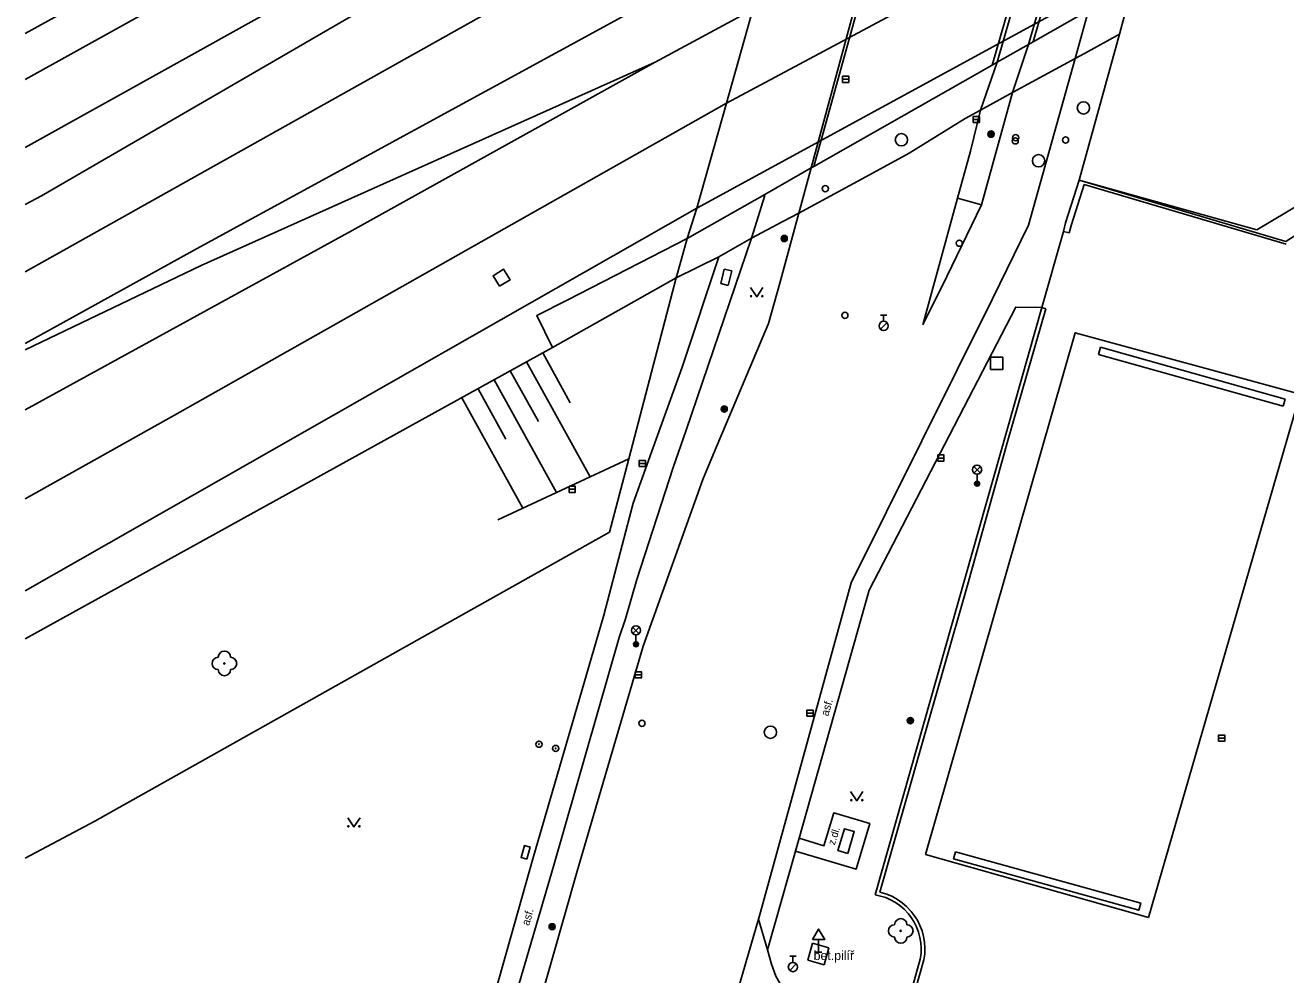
# Model space of a CAD drawing. Extents: x -595546 to -593986, y -1160845 to -1159202.
# Drawn here: x -595539.6 to -595437.2, y -1159428.1 to -1159351 of the extents above; entities that cross this region are included whole.
import ezdxf

# ---------------------------------------------------------------- set-up
doc = ezdxf.new("R2010")
doc.units = 0
for name, color, linetype in [('Level 22', 7, 'Continuous'), ('Level 24', 7, 'Continuous'), ('Level 25', 7, 'Continuous'), ('Level 26', 7, 'Continuous'), ('Level 27', 7, 'Continuous'), ('Level 28', 7, 'Continuous'), ('Level 33', 7, 'Continuous'), ('Level 34', 7, 'Continuous'), ('Level 36', 7, 'Continuous'), ('neurcene site - povrch.  znaky - skut. stav', 7, 'Continuous'), ('silnoproud - povrch.  znaky a  RIS  skut. velikost', 7, 'Continuous'), ('Specificka linie pasportu komunikaci', 7, 'Continuous'), ('TM - CD - osa koleji', 7, 'Continuous'), ('TM - chodniky - VP', 7, 'Continuous'), ('TM - dolni hrana svahu', 7, 'Continuous'), ('TM - komunikace - NP', 7, 'Continuous'), ('TM - komunikace - VP', 7, 'Continuous'), ('TM - letecke snimky - pomocna linie', 7, 'Continuous'), ('TM - plot zdeny_ ohradni zed - VP', 7, 'Continuous'), ('TM - podezdivka plotu - VP', 7, 'Continuous'), ('TM - popis povrchu', 7, 'Continuous'), ('TM - poznamka', 7, 'Continuous'), ('TM - predmet maleho rozsahu (zamereny obvodem)', 7, 'Continuous'), ('TM - rozhrani mezi zpev. plochami mezi sebou - VP', 7, 'Continuous'), ('TM - rozhrani ploch obecne - NP', 7, 'Continuous'), ('TM - rozhrani ploch obecne - VN', 7, 'Continuous'), ('TM - rozhrani ploch obecne - VP', 7, 'Continuous'), ('TM - srafovani', 7, 'Continuous'), ('TM - vjezd na pozemek', 7, 'Continuous')]:
    doc.layers.add(name, color=color, linetype=linetype)

msp = doc.modelspace()

# ---------------------------------------------------------------- linework, layer by layer
at = {"layer": 'Level 22'}
for centre in [(-595523.4, -1159402.83), (-595468.45, -1159424.55)]:
    msp.add_circle(centre, 0.05, dxfattribs=at)
for centre, start, end in [((-595523.9, -1159402.83), 90, 270), ((-595523.4, -1159402.33), 0, 180), ((-595522.9, -1159402.83), 270, 90), ((-595523.4, -1159403.33), 180, 0), ((-595468.95, -1159424.55), 90, 270), ((-595468.45, -1159424.05), 0, 180), ((-595467.95, -1159424.55), 270, 90), ((-595468.45, -1159425.05), 180, 0)]:
    msp.add_arc(centre, 0.5, start, end, dxfattribs=at)
at = {"layer": 'Level 24'}
msp.add_lwpolyline([(-595498.82, -1159418.72), (-595498.55, -1159417.75), (-595499.03, -1159417.62), (-595499.3, -1159418.58)], close=True, dxfattribs=at)
at = {"layer": 'Level 25'}
for centre, radius in [((-595461.12, -1159359.84), 0.25), ((-595461.11, -1159359.82), 0.25), ((-595461.11, -1159359.82), 0.2), ((-595461.12, -1159359.84), 0.2), ((-595461.12, -1159359.84), 0.15), ((-595461.11, -1159359.82), 0.15), ((-595461.12, -1159359.84), 0.1), ((-595461.11, -1159359.82), 0.1), ((-595461.12, -1159359.84), 0.05), ((-595461.11, -1159359.82), 0.05), ((-595477.92, -1159368.31), 0.25), ((-595477.92, -1159368.31), 0.2), ((-595477.92, -1159368.31), 0.15), ((-595477.92, -1159368.31), 0.1), ((-595477.92, -1159368.31), 0.05), ((-595482.79, -1159382.17), 0.25), ((-595482.79, -1159382.17), 0.2), ((-595482.79, -1159382.17), 0.15), ((-595482.79, -1159382.17), 0.1), ((-595482.79, -1159382.17), 0.05), ((-595467.67, -1159407.47), 0.25), ((-595467.67, -1159407.47), 0.2), ((-595467.67, -1159407.47), 0.15), ((-595467.67, -1159407.47), 0.1), ((-595467.67, -1159407.47), 0.05), ((-595497.84, -1159409.39), 0.25), ((-595497.84, -1159409.39), 0.0303), ((-595496.48, -1159409.73), 0.25), ((-595496.48, -1159409.73), 0.0303), ((-595496.77, -1159424.22), 0.25), ((-595496.77, -1159424.22), 0.2), ((-595496.77, -1159424.22), 0.15), ((-595496.77, -1159424.22), 0.1), ((-595496.77, -1159424.22), 0.05)]:
    msp.add_circle(centre, radius, dxfattribs=at)
at = {"layer": 'Level 26'}
for points in [[(-595501.05, -1159372.19), (-595500.19, -1159371.67), (-595500.71, -1159370.81), (-595501.57, -1159371.33)], [(-595461.16, -1159378.94), (-595460.16, -1159378.94), (-595460.16, -1159377.94), (-595461.16, -1159377.94)]]:
    msp.add_lwpolyline(points, close=True, dxfattribs=at)
at = {"layer": 'Level 27'}
for p, q in [((-595473.18, -1159355.38), (-595472.68, -1159355.38)), ((-595462.56, -1159358.64), (-595462.06, -1159358.64)), ((-595465.44, -1159386.14), (-595464.94, -1159386.14)), ((-595489.7, -1159386.59), (-595489.2, -1159386.59)), ((-595495.39, -1159388.68), (-595494.89, -1159388.68)), ((-595490.02, -1159403.75), (-595489.52, -1159403.75)), ((-595476.07, -1159406.87), (-595475.57, -1159406.87)), ((-595442.63, -1159408.9), (-595442.13, -1159408.9))]:
    msp.add_line(p, q, dxfattribs=at)
for points in [[(-595473.18, -1159355.63), (-595472.68, -1159355.63), (-595472.68, -1159355.13), (-595473.18, -1159355.13)], [(-595462.56, -1159358.89), (-595462.06, -1159358.89), (-595462.06, -1159358.39), (-595462.56, -1159358.39)], [(-595465.44, -1159386.39), (-595464.94, -1159386.39), (-595464.94, -1159385.89), (-595465.44, -1159385.89)], [(-595489.7, -1159386.84), (-595489.2, -1159386.84), (-595489.2, -1159386.34), (-595489.7, -1159386.34)], [(-595495.39, -1159388.93), (-595494.89, -1159388.93), (-595494.89, -1159388.43), (-595495.39, -1159388.43)], [(-595490.02, -1159404), (-595489.52, -1159404), (-595489.52, -1159403.5), (-595490.02, -1159403.5)], [(-595476.07, -1159407.12), (-595475.57, -1159407.12), (-595475.57, -1159406.62), (-595476.07, -1159406.62)], [(-595442.63, -1159409.15), (-595442.13, -1159409.15), (-595442.13, -1159408.65), (-595442.63, -1159408.65)]]:
    msp.add_lwpolyline(points, close=True, dxfattribs=at)
for centre in [(-595453.61, -1159357.7), (-595468.4, -1159360.29), (-595457.25, -1159361.99), (-595479.04, -1159408.42)]:
    msp.add_circle(centre, 0.5, dxfattribs=at)
at = {"layer": 'Level 28'}
for p, q in [((-595470.09, -1159374.53), (-595469.59, -1159374.53)), ((-595469.84, -1159375.03), (-595469.84, -1159374.53)), ((-595470.1, -1159375.68), (-595469.57, -1159375.15)), ((-595477.46, -1159426.61), (-595476.96, -1159426.61)), ((-595477.21, -1159427.11), (-595477.21, -1159426.61)), ((-595477.47, -1159427.76), (-595476.94, -1159427.23))]:
    msp.add_line(p, q, dxfattribs=at)
for centre, radius in [((-595459.15, -1159360.38), 0.25), ((-595459.11, -1159360.12), 0.25), ((-595455.06, -1159360.31), 0.25), ((-595474.58, -1159364.26), 0.25), ((-595463.7, -1159368.69), 0.25), ((-595472.99, -1159374.55), 0.25), ((-595469.84, -1159375.41), 0.375), ((-595489.48, -1159407.69), 0.25), ((-595477.21, -1159427.49), 0.375)]:
    msp.add_circle(centre, radius, dxfattribs=at)
at = {"layer": 'Level 33'}
for p, q in [((-595462.52, -1159387.36), (-595461.98, -1159386.83)), ((-595462.52, -1159386.83), (-595461.98, -1159387.36)), ((-595462.25, -1159387.47), (-595462.25, -1159388.22)), ((-595490.23, -1159400.41), (-595489.7, -1159399.88)), ((-595490.23, -1159399.88), (-595489.7, -1159400.41)), ((-595489.96, -1159400.52), (-595489.96, -1159401.27))]:
    msp.add_line(p, q, dxfattribs=at)
for centre, radius in [((-595462.25, -1159387.09), 0.375), ((-595462.25, -1159388.22), 0.2), ((-595462.25, -1159388.22), 0.145), ((-595462.25, -1159388.22), 0.0876), ((-595489.96, -1159400.14), 0.375), ((-595489.96, -1159401.27), 0.2), ((-595489.96, -1159401.27), 0.145), ((-595489.96, -1159401.27), 0.0876)]:
    msp.add_circle(centre, radius, dxfattribs=at)
at = {"layer": 'Level 34'}
for p, q in [((-595475.12, -1159425.26), (-595475.12, -1159426.28)), ((-595475.37, -1159426.28), (-595474.87, -1159426.28))]:
    msp.add_line(p, q, dxfattribs=at)
msp.add_lwpolyline([(-595475.62, -1159425.26), (-595474.62, -1159425.26), (-595475.12, -1159424.4)], close=True, dxfattribs=at)
at = {"layer": 'Level 36'}
for points in [[(-595480.65, -1159372.29), (-595480.15, -1159373.04), (-595479.65, -1159372.29)], [(-595472.52, -1159413.23), (-595472.02, -1159413.98), (-595471.52, -1159413.23)], [(-595513.38, -1159415.36), (-595512.88, -1159416.11), (-595512.38, -1159415.36)]]:
    msp.add_lwpolyline(points, dxfattribs=at)
for centre in [(-595480.6, -1159372.99), (-595479.7, -1159372.99), (-595472.47, -1159413.93), (-595471.57, -1159413.93), (-595513.33, -1159416.06), (-595512.43, -1159416.06)]:
    msp.add_circle(centre, 0.05, dxfattribs=at)
at = {"layer": 'neurcene site - povrch.  znaky - skut. stav'}
msp.add_lwpolyline([(-595472.76, -1159418.27), (-595473.56, -1159418.03), (-595473.03, -1159416.25), (-595472.23, -1159416.49), (-595472.76, -1159418.27)], dxfattribs=at)
at = {"layer": 'silnoproud - povrch.  znaky a  RIS  skut. velikost'}
for points in [[(-595482.79, -1159370.79), (-595483.08, -1159371.97)], [(-595482.18, -1159370.94), (-595482.79, -1159370.79)], [(-595482.47, -1159372.12), (-595482.18, -1159370.94)], [(-595483.08, -1159371.97), (-595482.47, -1159372.12)]]:
    msp.add_lwpolyline(points, dxfattribs=at)
at = {"layer": 'Specificka linie pasportu komunikaci'}
for points in [[(-595479.49, -1159364.73), (-595479.52, -1159364.9)], [(-595479.52, -1159364.9), (-595480.41, -1159367.76), (-595480.57, -1159368.27)], [(-595480.01, -1159423.59), (-595486.73, -1159446.68)]]:
    msp.add_lwpolyline(points, dxfattribs=at)
at = {"layer": 'TM - CD - osa koleji'}
for points in [[(-595470.34, -1159313.67), (-595490.28, -1159326.92), (-595520.55, -1159344.82), (-595539.58, -1159355.4)], [(-595472.33, -1159320.72), (-595492.27, -1159333.95), (-595514.45, -1159346.92), (-595539.58, -1159360.93)], [(-595474.1, -1159327.04), (-595484.76, -1159333.82), (-595538.25, -1159364.84), (-595539.58, -1159365.55)], [(-595476.08, -1159334.05), (-595497.78, -1159347.56), (-595539.58, -1159371.02)], [(-595482.62, -1159357.32), (-595447.03, -1159338.29)], [(-595525.66, -1159369.14), (-595478.76, -1159343.56)], [(-595485.02, -1159365.85), (-595449.19, -1159346.3)], [(-595480.48, -1159349.71), (-595488.4, -1159353.99)], [(-595488.4, -1159353.99), (-595513.01, -1159367.66), (-595539.58, -1159382.24)], [(-595525.29, -1159370.5), (-595488.4, -1159353.99)], [(-595482.62, -1159357.32), (-595527.02, -1159382.41), (-595539.58, -1159389.45)], [(-595485.02, -1159365.85), (-595539.58, -1159396.94)], [(-595539.58, -1159376.85), (-595525.66, -1159369.14)], [(-595539.58, -1159377.35), (-595525.29, -1159370.5)]]:
    msp.add_lwpolyline(points, dxfattribs=at)
at = {"layer": 'TM - chodniky - VP'}
for points in [[(-595480.57, -1159368.27), (-595485.89, -1159383.88), (-595486.93, -1159386.92), (-595489.88, -1159396.01), (-595490.82, -1159399.2)], [(-595486.22, -1159378.76), (-595483.23, -1159369.79)], [(-595476.71, -1159417.03), (-595471.02, -1159396.87), (-595459.1, -1159373.88), (-595457, -1159373.92)], [(-595488.57, -1159385.3), (-595486.22, -1159378.76)], [(-595490.19, -1159389.82), (-595488.57, -1159385.3)], [(-595492.57, -1159398.91), (-595490.19, -1159389.82)], [(-595490.82, -1159399.2), (-595491.34, -1159400.71), (-595496.64, -1159419.2), (-595503.06, -1159441.11)], [(-595498.33, -1159418.69), (-595492.57, -1159398.91)], [(-595476.71, -1159417.03), (-595474.69, -1159417.65), (-595473.89, -1159414.97), (-595470.97, -1159415.84), (-595472.07, -1159419.53), (-595477.01, -1159418.08)], [(-595501.96, -1159431.55), (-595498.33, -1159418.69)], [(-595479.27, -1159426.1), (-595477.01, -1159418.08)]]:
    msp.add_lwpolyline(points, dxfattribs=at)
at = {"layer": 'TM - dolni hrana svahu'}
msp.add_lwpolyline([(-595490.54, -1159386.22), (-595501.19, -1159391.17)], dxfattribs=at)
at = {"layer": 'TM - komunikace - NP'}
for points in [[(-595458.07, -1159352.55), (-595448.35, -1159318.73), (-595440.35, -1159290.81)], [(-595460.63, -1159354), (-595450.4, -1159318.5), (-595449.75, -1159316.28), (-595449.08, -1159314.29)], [(-595466.19, -1159328.03), (-595467.75, -1159333.12), (-595475.72, -1159362.58)], [(-595453.19, -1159349.78), (-595454.28, -1159353.68)], [(-595459.36, -1159356.45), (-595458.07, -1159352.55)], [(-595461.96, -1159357.88), (-595460.63, -1159354)], [(-595476.72, -1159366.25), (-595475.72, -1159362.58)]]:
    msp.add_lwpolyline(points, dxfattribs=at)
at = {"layer": 'TM - komunikace - VP'}
for points in [[(-595454.28, -1159353.68), (-595458.08, -1159367.22), (-595461.01, -1159373.22), (-595472.47, -1159396.29)], [(-595459.36, -1159356.45), (-595461.88, -1159365.58)], [(-595461.96, -1159357.88), (-595462.78, -1159361.22)], [(-595463.83, -1159365.04), (-595462.78, -1159361.22)], [(-595466.67, -1159375.32), (-595463.83, -1159365.04)], [(-595461.88, -1159365.58), (-595464.72, -1159371.39), (-595466.67, -1159375.32)], [(-595483.66, -1159385.8), (-595479.19, -1159375.21), (-595478.28, -1159371.95), (-595476.72, -1159366.25)], [(-595483.66, -1159385.8), (-595484.54, -1159387.88)], [(-595484.54, -1159387.88), (-595489.38, -1159401.42)], [(-595480.01, -1159423.59), (-595479.85, -1159423.02), (-595472.47, -1159396.29)], [(-595489.38, -1159401.42), (-595494.74, -1159419.71)], [(-595494.74, -1159419.71), (-595500.91, -1159441.39)], [(-595480.01, -1159423.59), (-595479.27, -1159426.1)], [(-595479.27, -1159426.1), (-595478.94, -1159427.26), (-595478.6, -1159428.22), (-595478.01, -1159429.29), (-595477.32, -1159430.22), (-595476.52, -1159431.06), (-595475.62, -1159431.79), (-595474.87, -1159432.27)]]:
    msp.add_lwpolyline(points, dxfattribs=at)
at = {"layer": 'TM - letecke snimky - pomocna linie'}
msp.add_lwpolyline([(-595538.22, -1159347.63), (-595536.93, -1159350.19), (-595539.58, -1159351.67)], dxfattribs=at)
at = {"layer": 'TM - plot zdeny_ ohradni zed - VP'}
for points in [[(-595454.76, -1159367.86), (-595454.58, -1159367.18), (-595453.54, -1159363.91)], [(-595453.54, -1159363.91), (-595437.13, -1159368.77)], [(-595459.74, -1159384.72), (-595456.66, -1159374.03)], [(-595463.04, -1159396.46), (-595459.74, -1159384.72)], [(-595466.87, -1159409.89), (-595463.04, -1159396.46)], [(-595470.16, -1159421.4), (-595466.87, -1159409.89)], [(-595469.57, -1159421.56), (-595470.16, -1159421.4)], [(-595469.13, -1159421.75), (-595469.57, -1159421.56)], [(-595468.72, -1159421.99), (-595469.13, -1159421.75)], [(-595468.33, -1159422.26), (-595468.72, -1159421.99)], [(-595467.97, -1159422.57), (-595468.33, -1159422.26)], [(-595467.6, -1159422.97), (-595467.97, -1159422.57)], [(-595467.36, -1159423.29), (-595467.6, -1159422.97)], [(-595467.1, -1159423.69), (-595467.36, -1159423.29)], [(-595466.89, -1159424.11), (-595467.1, -1159423.69)], [(-595466.72, -1159424.55), (-595466.89, -1159424.11)], [(-595466.6, -1159425.01), (-595466.72, -1159424.55)], [(-595466.52, -1159425.48), (-595466.6, -1159425.01)], [(-595466.49, -1159425.95), (-595466.52, -1159425.48)], [(-595466.5, -1159426.42), (-595466.49, -1159425.95)], [(-595467.63, -1159430.65), (-595466.57, -1159426.9)], [(-595466.57, -1159426.9), (-595466.5, -1159426.42)]]:
    msp.add_lwpolyline(points, dxfattribs=at)
at = {"layer": 'TM - podezdivka plotu - VP'}
for points in [[(-595453.96, -1159363.58), (-595437.16, -1159368.55), (-595405.62, -1159348.33), (-595395.54, -1159342.11)], [(-595455.24, -1159367.73), (-595455.06, -1159367.04), (-595453.96, -1159363.58)], [(-595455.24, -1159367.73), (-595454.76, -1159367.86)], [(-595470.53, -1159421.61), (-595457, -1159373.92)], [(-595456.66, -1159374.03), (-595457, -1159373.92)], [(-595469.67, -1159421.84), (-595470.53, -1159421.61)], [(-595469.27, -1159422.02), (-595469.67, -1159421.84)], [(-595468.88, -1159422.24), (-595469.27, -1159422.02)], [(-595468.52, -1159422.5), (-595468.88, -1159422.24)], [(-595468.18, -1159422.79), (-595468.52, -1159422.5)], [(-595467.83, -1159423.16), (-595468.18, -1159422.79)], [(-595467.6, -1159423.46), (-595467.83, -1159423.16)], [(-595467.37, -1159423.83), (-595467.6, -1159423.46)], [(-595467.17, -1159424.23), (-595467.37, -1159423.83)], [(-595467.01, -1159424.65), (-595467.17, -1159424.23)], [(-595466.82, -1159425.51), (-595466.89, -1159425.08), (-595467.01, -1159424.65)], [(-595466.79, -1159425.96), (-595466.82, -1159425.51)], [(-595466.8, -1159426.4), (-595466.79, -1159425.96)], [(-595467.91, -1159430.57), (-595466.86, -1159426.84)], [(-595466.86, -1159426.84), (-595466.8, -1159426.4)]]:
    msp.add_lwpolyline(points, dxfattribs=at)
at = {"layer": 'TM - predmet maleho rozsahu (zamereny obvodem)'}
for points in [[(-595475.63, -1159425.55), (-595476.01, -1159426.93)], [(-595475.63, -1159425.55), (-595474.28, -1159425.92)], [(-595474.28, -1159425.92), (-595474.66, -1159427.3)], [(-595476.01, -1159426.93), (-595474.66, -1159427.3)]]:
    msp.add_lwpolyline(points, dxfattribs=at)
at = {"layer": 'TM - rozhrani mezi zpev. plochami mezi sebou - VP'}
msp.add_lwpolyline([(-595477.01, -1159418.08), (-595476.71, -1159417.03)], dxfattribs=at)
at = {"layer": 'TM - rozhrani ploch obecne - NP'}
for points in [[(-595461.03, -1159354.23), (-595450.14, -1159316.56), (-595443.46, -1159293.01)], [(-595475.52, -1159362.47), (-595465.84, -1159327.6), (-595459.42, -1159306.62)], [(-595474.1, -1159327.04), (-595476.08, -1159334.05), (-595478.76, -1159343.56), (-595479.9, -1159347.65), (-595480.48, -1159349.71), (-595482.62, -1159357.32), (-595485.02, -1159365.85), (-595485.8, -1159368.31)], [(-595451.06, -1159329.26), (-595457.7, -1159352.34)], [(-595452.39, -1159377.72), (-595452.23, -1159377.14)], [(-595437.37, -1159381.93), (-595452.39, -1159377.72)], [(-595452.23, -1159377.14), (-595437.21, -1159381.35)], [(-595437.21, -1159381.35), (-595437.37, -1159381.93)], [(-595464, -1159418.12), (-595448.95, -1159422.29), (-595449.11, -1159422.87), (-595464.16, -1159418.7), (-595464, -1159418.12)]]:
    msp.add_lwpolyline(points, dxfattribs=at)
at = {"layer": 'TM - rozhrani ploch obecne - VN'}
for points in [[(-595466.43, -1159418.35), (-595454.27, -1159375.96), (-595436.01, -1159380.96), (-595448.31, -1159423.46)], [(-595466.43, -1159418.35), (-595448.31, -1159423.46)]]:
    msp.add_lwpolyline(points, dxfattribs=at)
at = {"layer": 'TM - rozhrani ploch obecne - VP'}
for points in [[(-595439.51, -1159367.61), (-595397.14, -1159342.34)], [(-595457.7, -1159352.34), (-595453.56, -1159349.99)], [(-595450.26, -1159350.19), (-595450.68, -1159351.72)], [(-595458.07, -1159352.55), (-595457.7, -1159352.34)], [(-595450.68, -1159351.72), (-595453.96, -1159363.58)], [(-595450.68, -1159351.72), (-595453.53, -1159353.27)], [(-595460.63, -1159354), (-595458.07, -1159352.55)], [(-595453.53, -1159353.27), (-595454.28, -1159353.68)], [(-595475.52, -1159362.47), (-595461.03, -1159354.23)], [(-595461.03, -1159354.23), (-595460.63, -1159354)], [(-595454.28, -1159353.68), (-595459.36, -1159356.45)], [(-595459.36, -1159356.45), (-595461.96, -1159357.88)], [(-595463.22, -1159358.57), (-595467.77, -1159361.37)], [(-595461.96, -1159357.88), (-595463.22, -1159358.57)], [(-595470.98, -1159363.13), (-595467.77, -1159361.37)], [(-595479.49, -1159364.73), (-595475.72, -1159362.58)], [(-595475.72, -1159362.58), (-595475.52, -1159362.47)], [(-595476.72, -1159366.25), (-595470.98, -1159363.13)], [(-595453.96, -1159363.58), (-595439.51, -1159367.61)], [(-595485.8, -1159368.31), (-595479.49, -1159364.73)], [(-595461.88, -1159365.58), (-595463.83, -1159365.04)], [(-595478.04, -1159366.92), (-595476.72, -1159366.25)], [(-595480.57, -1159368.27), (-595478.04, -1159366.92)], [(-595496.73, -1159377.16), (-595498.01, -1159374.56), (-595495.56, -1159373.31), (-595485.8, -1159368.31)], [(-595486.3, -1159370.07), (-595485.8, -1159368.31)], [(-595483.23, -1159369.79), (-595480.57, -1159368.27)], [(-595483.23, -1159369.79), (-595486.69, -1159371.51)], [(-595486.69, -1159371.51), (-595486.3, -1159370.07)], [(-595496.73, -1159377.16), (-595486.69, -1159371.51)], [(-595490.54, -1159386.22), (-595486.69, -1159371.51)], [(-595539.58, -1159400.83), (-595496.73, -1159377.16)], [(-595492.1, -1159392.16), (-595490.54, -1159386.22)], [(-595533.92, -1159415.63), (-595492.1, -1159392.16)], [(-595534.74, -1159416.06), (-595533.92, -1159415.63)], [(-595539.58, -1159418.64), (-595534.74, -1159416.06)]]:
    msp.add_lwpolyline(points, dxfattribs=at)
at = {"layer": 'TM - srafovani'}
for points in [[(-595497.54, -1159377.61), (-595495.3, -1159381.67)], [(-595500.17, -1159379.06), (-595497.89, -1159383.18)], [(-595498.85, -1159378.33), (-595493.69, -1159387.68)], [(-595501.48, -1159379.78), (-595496.42, -1159388.95)], [(-595502.79, -1159380.51), (-595500.53, -1159384.6)], [(-595504.11, -1159381.24), (-595499.14, -1159390.22)]]:
    msp.add_lwpolyline(points, dxfattribs=at)
at = {"layer": 'TM - vjezd na pozemek'}
msp.add_lwpolyline([(-595455.24, -1159367.73), (-595457, -1159373.92)], dxfattribs=at)

# ---------------------------------------------------------------- texts
at = {"layer": 'TM - popis povrchu'}
for s, height, rotation, p in [('asf.', 0.65, 73.994, (-595474.34, -1159407.15)), ('z.dl.', 0.6, 72.5192, (-595473.82, -1159417.62)), ('asf.', 0.65, 73.6685, (-595498.65, -1159424.18))]:
    msp.add_text(s, height=height, rotation=rotation, dxfattribs=at).set_placement(p)
at = {"layer": 'TM - poznamka'}
msp.add_text('bet.pilíř', height=0.75, dxfattribs=at).set_placement((-595475.53, -1159426.92))

doc.saveas('drawing.dxf')
